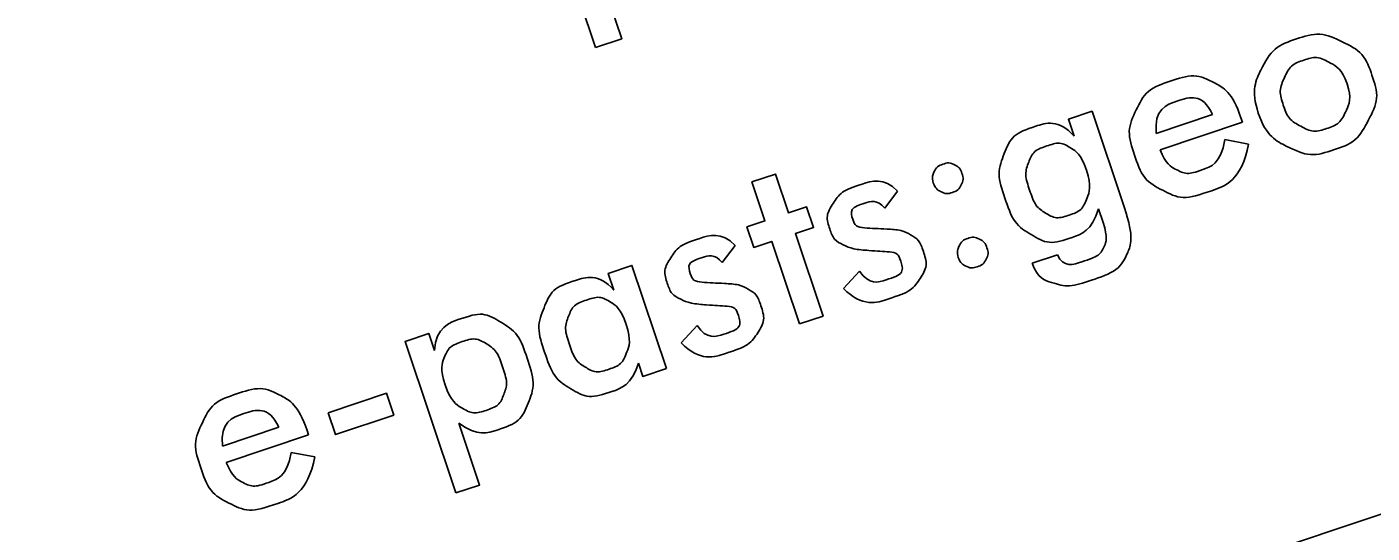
# Model space of a CAD drawing. Extents: x 469981 to 472086, y 246785 to 247785.
# Drawn here: x 471577.67 to 471583.48, y 247279.46 to 247281.65 of the extents above; entities that cross this region are included whole.
import ezdxf

# ---------------------------------------------------------------- set-up
doc = ezdxf.new("R2010")
doc.units = 0
doc.layers.add('RAMI_PLAN_####_TKST_#', color=7, linetype='Continuous')

msp = doc.modelspace()

# ---------------------------------------------------------------- linework, layer by layer
at = {"layer": 'RAMI_PLAN_####_TKST_#'}
for points in [[(471577.6727, 247277.5838), (471601.3765, 247285.5293)], [(471580.1273, 247281.5597), (471579.9945, 247281.9559), (471579.9082, 247281.9269), (471579.875, 247282.0258), (471579.9614, 247282.0547), (471579.8987, 247282.2418), (471580.0119, 247282.2798), (471580.0747, 247282.0927), (471580.1615, 247282.1218), (471580.1947, 247282.023), (471580.1078, 247281.9938), (471580.2406, 247281.5977), (471580.1273, 247281.5597)], [(471582.194, 247281.1773), (471582.1695, 247281.2503), (471582.2714, 247281.2844), (471582.4114, 247280.8667)], [(471582.5479, 247281.1892), (471582.7916, 247281.2709)], [(471582.9205, 247281.2376), (471582.5646, 247281.1183)], [(471582.914, 247281.2569), (471582.9205, 247281.2376)], [(471582.845, 247281.1619), (471582.947, 247281.1427)], [(471581.0082, 247280.3655), (471580.8887, 247280.722), (471580.811, 247280.6959), (471580.7812, 247280.7849), (471580.8589, 247280.811), (471580.8025, 247280.9794), (471580.9044, 247281.0135), (471580.9609, 247280.8451), (471581.0391, 247280.8714), (471581.0689, 247280.7824), (471580.9907, 247280.7562), (471581.1102, 247280.3996), (471581.0082, 247280.3655)], [(471581.4316, 247280.9395), (471581.3761, 247280.8655)], [(471582.3192, 247280.8038), (471582.2995, 247280.8626)], [(471580.7305, 247280.7045), (471580.6749, 247280.6304)], [(471582.0127, 247280.6275), (471582.1224, 247280.6642)], [(471580.207, 247280.5112), (471580.1825, 247280.5842), (471580.2845, 247280.6184), (471580.4338, 247280.1729)], [(471581.198, 247280.5189), (471581.2671, 247280.5933)], [(471580.4968, 247280.2838), (471580.566, 247280.3583)], [(471579.5252, 247279.6353), (471579.3056, 247280.2903), (471579.4076, 247280.3245), (471579.432, 247280.2514)], [(471580.4338, 247280.1729), (471580.3318, 247280.1387), (471580.3125, 247280.1965)], [(471578.9737, 247279.9817), (471579.2248, 247280.0659), (471579.2564, 247279.9718), (471579.0052, 247279.8876), (471578.9737, 247279.9817)], [(471579.5375, 247279.9367), (471579.6271, 247279.6695), (471579.5252, 247279.6353)], [(471578.5165, 247279.8378), (471578.7602, 247279.9195)], [(471578.8891, 247279.8863), (471578.5332, 247279.767)], [(471578.8826, 247279.9055), (471578.8891, 247279.8863)], [(471578.8136, 247279.8106), (471578.9156, 247279.7914)]]:
    msp.add_lwpolyline(points, dxfattribs=at)
for points in [[(471582.989, 247281.2764), (471582.9556, 247281.376), (471583.0041, 247281.4696), (471583.0527, 247281.5633), (471583.1533, 247281.597), (471583.2557, 247281.6313), (471583.3512, 247281.5849), (471583.4467, 247281.5385), (471583.4795, 247281.4408), (471583.5134, 247281.3398), (471583.4653, 247281.2478), (471583.415, 247281.1515), (471583.3139, 247281.1177), (471583.2134, 247281.084), (471583.1179, 247281.1304), (471583.0223, 247281.1767), (471582.989, 247281.2764)], [(471583.3723, 247281.4038), (471583.3513, 247281.4662), (471583.2968, 247281.4954), (471583.2423, 247281.5247), (471583.185, 247281.5055), (471583.1277, 247281.4862), (471583.1018, 247281.4301), (471583.0759, 247281.3739), (471583.0968, 247281.3115), (471583.1178, 247281.2491), (471583.1723, 247281.2198), (471583.2268, 247281.1906), (471583.2841, 247281.2098), (471583.341, 247281.2289), (471583.3671, 247281.2851), (471583.3932, 247281.3414), (471583.3723, 247281.4038)], [(471582.947, 247281.1427), (471582.9174, 247280.9847), (471582.7685, 247280.9348), (471582.6614, 247280.8989), (471582.5761, 247280.943), (471582.4908, 247280.9871), (471582.4542, 247281.0961), (471582.4191, 247281.2008), (471582.4618, 247281.2902), (471582.5045, 247281.3795), (471582.6079, 247281.4141), (471582.7155, 247281.4502), (471582.7962, 247281.4089), (471582.8769, 247281.3676), (471582.914, 247281.2569)], [(471582.7916, 247281.2709), (471582.747, 247281.3649), (471582.6385, 247281.3286), (471582.5395, 247281.2954), (471582.5479, 247281.1892)], [(471582.2995, 247280.8626), (471582.2706, 247280.7679), (471582.1781, 247280.7369), (471582.0842, 247280.7055), (471582.0083, 247280.7514), (471581.9323, 247280.7972), (471581.8943, 247280.9105), (471581.8584, 247281.0176), (471581.8922, 247281.1016), (471581.9259, 247281.1855), (471582.0146, 247281.2153), (471582.1273, 247281.2531), (471582.194, 247281.1773)], [(471582.5646, 247281.1183), (471582.5893, 247281.0569), (471582.6344, 247281.033), (471582.6795, 247281.009), (471582.7349, 247281.0276), (471582.8279, 247281.0587), (471582.845, 247281.1619)], [(471582.2468, 247281.0297), (471582.2235, 247281.0992), (471582.1784, 247281.1267), (471582.1334, 247281.1542), (471582.0756, 247281.1348), (471582.0178, 247281.1155), (471581.9979, 247281.0646), (471581.9781, 247281.0138), (471582.0017, 247280.9433), (471582.0255, 247280.8724), (471582.0706, 247280.8446), (471582.1158, 247280.8169), (471582.1736, 247280.8363), (471582.2276, 247280.8544), (471582.2484, 247280.9063), (471582.2699, 247280.9606), (471582.2468, 247281.0297)], [(471581.5859, 247280.9747), (471581.5775, 247280.9996), (471581.5897, 247281.0235), (471581.6018, 247281.0475), (471581.6272, 247281.056), (471581.6531, 247281.0647), (471581.6769, 247281.0533), (471581.7006, 247281.0419), (471581.7092, 247281.016), (471581.7177, 247280.9906), (471581.7059, 247280.9665), (471581.6941, 247280.9424), (471581.6682, 247280.9338), (471581.6423, 247280.9251), (471581.6184, 247280.9372), (471581.5944, 247280.9493), (471581.5859, 247280.9747)], [(471581.2671, 247280.5933), (471581.3093, 247280.5315), (471581.3901, 247280.5586), (471581.4634, 247280.5832), (471581.4437, 247280.6419), (471581.4338, 247280.6716), (471581.3984, 247280.6775), (471581.3553, 247280.6798), (471581.3126, 247280.6827), (471581.236, 247280.6884), (471581.1979, 247280.707), (471581.1548, 247280.7281), (471581.1394, 247280.7742), (471581.1195, 247280.8334), (471581.1532, 247280.8862), (471581.1869, 247280.9391), (471581.2649, 247280.9652), (471581.3719, 247281.0011), (471581.4316, 247280.9395)], [(471581.3761, 247280.8655), (471581.3433, 247280.9057), (471581.2866, 247280.8867), (471581.2223, 247280.8651), (471581.2393, 247280.8144), (471581.2488, 247280.7862), (471581.2873, 247280.7803), (471581.3351, 247280.778), (471581.3829, 247280.7757), (471581.4511, 247280.7719), (471581.4873, 247280.7511), (471581.5259, 247280.7295), (471581.5418, 247280.6821), (471581.5638, 247280.6162), (471581.529, 247280.5627), (471581.4936, 247280.5075), (471581.4076, 247280.4787), (471581.2793, 247280.4356), (471581.198, 247280.5189)], [(471582.4114, 247280.8667), (471582.4541, 247280.7394), (471582.4228, 247280.6693), (471582.39, 247280.5956), (471582.2633, 247280.5531), (471582.1703, 247280.5219), (471582.1025, 247280.5428), (471582.0346, 247280.5637), (471582.0127, 247280.6275)], [(471582.1224, 247280.6642), (471582.1469, 247280.6068), (471582.2378, 247280.6373), (471582.3056, 247280.66), (471582.3239, 247280.7007), (471582.3401, 247280.7381), (471582.3192, 247280.8038)], [(471580.566, 247280.3583), (471580.6081, 247280.2965), (471580.6889, 247280.3236), (471580.7622, 247280.3482), (471580.7425, 247280.4069), (471580.7326, 247280.4365), (471580.6972, 247280.4424), (471580.6541, 247280.4447), (471580.6114, 247280.4476), (471580.5348, 247280.4534), (471580.4967, 247280.472), (471580.4536, 247280.4931), (471580.4382, 247280.5391), (471580.4184, 247280.5983), (471580.4521, 247280.6512), (471580.4858, 247280.7041), (471580.5637, 247280.7302), (471580.6707, 247280.766), (471580.7305, 247280.7045)], [(471581.6938, 247280.6527), (471581.6855, 247280.6776), (471581.6974, 247280.702), (471581.7094, 247280.7264), (471581.7349, 247280.735), (471581.7607, 247280.7436), (471581.7846, 247280.7318), (471581.8085, 247280.7199), (471581.8172, 247280.6941), (471581.8257, 247280.6687), (471581.8137, 247280.645), (471581.8017, 247280.6214), (471581.7758, 247280.6127), (471581.7499, 247280.6041), (471581.7261, 247280.6157), (471581.7023, 247280.6273), (471581.6938, 247280.6527)], [(471580.6749, 247280.6304), (471580.6421, 247280.6706), (471580.5854, 247280.6516), (471580.5211, 247280.6301), (471580.5381, 247280.5793), (471580.5476, 247280.5511), (471580.5861, 247280.5452), (471580.6339, 247280.5429), (471580.6817, 247280.5407), (471580.7499, 247280.5368), (471580.7861, 247280.5161), (471580.8247, 247280.4945), (471580.8406, 247280.447), (471580.8626, 247280.3812), (471580.8278, 247280.3277), (471580.7924, 247280.2725), (471580.7064, 247280.2436), (471580.5781, 247280.2006), (471580.4968, 247280.2838)], [(471580.3125, 247280.1965), (471580.2836, 247280.1019), (471580.1911, 247280.0709), (471580.0972, 247280.0394), (471580.0213, 247280.0853), (471579.9453, 247280.1312), (471579.9074, 247280.2444), (471579.8715, 247280.3516), (471579.9052, 247280.4355), (471579.9389, 247280.5195), (471580.0277, 247280.5492), (471580.1403, 247280.587), (471580.207, 247280.5112)], [(471580.2598, 247280.3636), (471580.2365, 247280.4332), (471580.1915, 247280.4607), (471580.1464, 247280.4882), (471580.0886, 247280.4688), (471580.0308, 247280.4494), (471580.011, 247280.3986), (471579.9911, 247280.3478), (471580.0148, 247280.2773), (471580.0385, 247280.2064), (471580.0837, 247280.1786), (471580.1288, 247280.1509), (471580.1866, 247280.1702), (471580.2406, 247280.1884), (471580.2614, 247280.2403), (471580.283, 247280.2946), (471580.2598, 247280.3636)], [(471579.432, 247280.2514), (471579.4395, 247280.3521), (471579.5532, 247280.3902), (471579.6419, 247280.4199), (471579.7189, 247280.3731), (471579.796, 247280.3263), (471579.8319, 247280.2192), (471579.8699, 247280.1059), (471579.8369, 247280.0235), (471579.8039, 247279.9411), (471579.7101, 247279.9096), (471579.6176, 247279.8786), (471579.5375, 247279.9367)], [(471579.4785, 247280.1017), (471579.502, 247280.0317), (471579.5517, 247280.0019), (471579.5994, 247279.9734), (471579.6548, 247279.992), (471579.7126, 247280.0114), (471579.7315, 247280.0603), (471579.7503, 247280.1092), (471579.7264, 247280.1806), (471579.7028, 247280.2511), (471579.6563, 247280.2797), (471579.6099, 247280.3084), (471579.5521, 247280.289), (471579.4944, 247280.2696), (471579.4748, 247280.2205), (471579.4552, 247280.1713), (471579.4785, 247280.1017)], [(471578.9156, 247279.7914), (471578.886, 247279.6334), (471578.7371, 247279.5835), (471578.63, 247279.5476), (471578.5447, 247279.5917), (471578.4594, 247279.6357), (471578.4228, 247279.7447), (471578.3877, 247279.8495), (471578.4304, 247279.9388), (471578.4731, 247280.0282), (471578.5765, 247280.0628), (471578.6841, 247280.0989), (471578.7648, 247280.0576), (471578.8455, 247280.0163), (471578.8826, 247279.9055)], [(471578.7602, 247279.9195), (471578.7156, 247280.0136), (471578.6071, 247279.9772), (471578.5081, 247279.944), (471578.5165, 247279.8378)], [(471578.5332, 247279.767), (471578.5579, 247279.7056), (471578.603, 247279.6816), (471578.6481, 247279.6577), (471578.7035, 247279.6762), (471578.7965, 247279.7074), (471578.8136, 247279.8106)]]:
    msp.add_open_spline(points, degree=3, dxfattribs=at)

doc.saveas('drawing.dxf')
